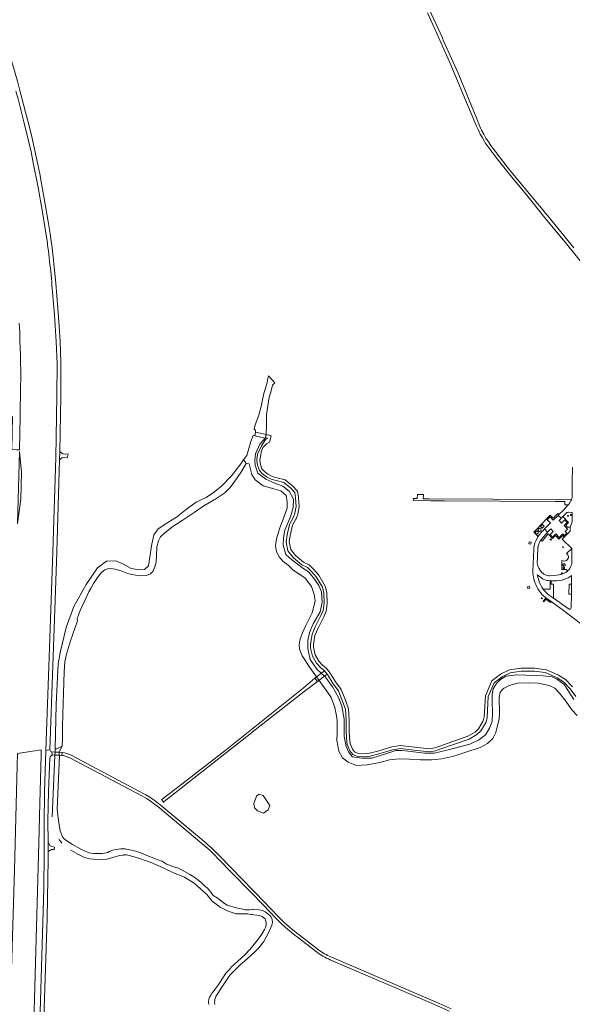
# Model space of a CAD drawing. Header units: metres. Extents: x 166325 to 190320, y 381923 to 404576.
# Tile 677 of 1056: x 173423 to 173974, y 390339 to 391321. Entities that reach past the tile are written whole.
import ezdxf

# ---------------------------------------------------------------- set-up
doc = ezdxf.new("R2010")
doc.units = ezdxf.units.M
for name, color, linetype, lineweight in [('B-WE-OG-WATER_BEEK-GV', 8, 'Continuous', 18), ('B-WE-OG-WATER_KANAAL-GV', 8, 'Continuous', 18), ('B-WE-OG-WATER_MEER-GV', 8, 'Continuous', 18), ('B-WE-VH-VERHARDING_ASFALT-GV', 8, 'Continuous', 18), ('B-WE-VH-VERHARDING_BETON-GV', 8, 'Continuous', 18), ('B-WE-VH-VERHARDING_BETONSTRAATSTEEN-GV', 8, 'Continuous', 18), ('B-WE-VH-VERHARDING_FUNDERING_ZAND-GV', 8, 'Continuous', 18), ('B-WE-VH-VERHARDING_HALFVERHARDING-GV', 8, 'Continuous', 18)]:
    doc.layers.add(name, color=color, linetype=linetype, lineweight=lineweight)

msp = doc.modelspace()

# ---------------------------------------------------------------- linework, layer by layer
at = {"layer": 'B-WE-OG-WATER_BEEK-GV', "flags": 128}
for points in [[(173671.442, 390944.456), (173673.276, 390949.464), (173674.758, 390956.526), (173677.148, 390958.825), (173670.679, 390965.682), (173670.265, 390962.974), (173669.596, 390959.056), (173665.971, 390946.659), (173663.637, 390935.239), (173661.201, 390926.707), (173657.564, 390916.867), (173656.546, 390912.675), (173657.903, 390911.64), (173657.903, 390909.897), (173657.838, 390909.604), (173668.338, 390907.287), (173668.403, 390907.58), (173668.766, 390915.567), (173668.664, 390927.141)], [(173648.618, 390878.3), (173647.481, 390879.935), (173646.033, 390882.017), (173643.12, 390878.213), (173633.869, 390866.178), (173623.836, 390855.81), (173616.082, 390849.386), (173608.776, 390844.612), (173598.725, 390839.876), (173588.975, 390832.864), (173579.023, 390824.956), (173570.337, 390819.586), (173560.785, 390813.234), (173556.444, 390807.283), (173554.024, 390796.432), (173552.544, 390785.19), (173551.052, 390776.455), (173547.215, 390772.722), (173542.288, 390772.317), (173533.835, 390773.616), (173526.04, 390778.077), (173518.513, 390781.303), (173509.138, 390780.959), (173500.245, 390774.314), (173488.898, 390757.859), (173476.789, 390736.019), (173469.074, 390714.828), (173463.484, 390691.501), (173460.901, 390678.819), (173459.156, 390638.252), (173458.12, 390593.897), (173459.839, 390594.153), (173465.003, 390596.763), (173465.402, 390604.465), (173465.476, 390616.001), (173465.775, 390628.649), (173466.173, 390649.813), (173467.12, 390670.777), (173467.767, 390680.786), (173469.261, 390688.305), (173473.244, 390701.7), (173480.216, 390721.668), (173479.944, 390723.588), (173481.48, 390728.197), (173482.967, 390731.822), (173484.88, 390736.297), (173487.473, 390741.914), (173491.639, 390750.371), (173493.522, 390753.797), (173496.114, 390758.889), (173500.837, 390765.864), (173504.571, 390770), (173507.503, 390772.376), (173510.126, 390773.58), (173513.151, 390773.796), (173517.935, 390773.086), (173524.447, 390771.111), (173529.663, 390769.012), (173534.231, 390767.839), (173542.927, 390766.451), (173549.176, 390766.682), (173552.973, 390768.395), (173555.704, 390771.08), (173557.463, 390775.339), (173558.898, 390780.2), (173559.176, 390786.404), (173559.547, 390795.478), (173560.982, 390801.218), (173563.111, 390805.153), (173567.417, 390809.412), (173575.379, 390815.523), (173584.639, 390821.542), (173596.536, 390829.69), (173606.258, 390836.171), (173618.203, 390843.162), (173627.23, 390848.995), (173632.323, 390854.226), (173636.674, 390859.735), (173643.248, 390869.365)]]:
    msp.add_lwpolyline(points, close=True, dxfattribs=at)
for points in [[(173975.492, 390643.085), (173965.697, 390657.986), (173959.237, 390662.987), (173953.714, 390665.905), (173944.961, 390666.739), (173918.182, 390667.885), (173907.658, 390666.426), (173902.239, 390663.3), (173898.384, 390659.132), (173894.841, 390653.818), (173894.007, 390648.191), (173894.007, 390640.584), (173894.112, 390630.477), (173893.799, 390621.307), (173891.402, 390614.743), (173887.339, 390608.074), (173880.774, 390602.968), (173871.5, 390598.8), (173847.43, 390592.236), (173836.176, 390589.578), (173826.798, 390589.578), (173804.135, 390592.392), (173797.726, 390592.236), (173784.441, 390588.015), (173773.813, 390584.733), (173764.278, 390584.577), (173754.744, 390585.984), (173750.836, 390590.36), (173748.179, 390596.299), (173746.46, 390606.459), (173746.46, 390623.496), (173744.115, 390636.625), (173740.521, 390645.221), (173734.581, 390655.85), (173727.704, 390665.384), (173726.598, 390666.391), (173723.364, 390669.337), (173718.951, 390673.355), (173712.387, 390683.046), (173710.198, 390694.143), (173710.198, 390702.115), (173711.761, 390709.93), (173715.513, 390718.526), (173722.233, 390730.561), (173724.422, 390740.096), (173723.796, 390750.411), (173721.139, 390756.82), (173716.763, 390763.072), (173710.98, 390770.105), (173703.634, 390775.107), (173693.943, 390782.453), (173688.16, 390787.611), (173685.503, 390796.989), (173685.816, 390804.179), (173687.222, 390811.994), (173692.849, 390825.279), (173695.35, 390834.657), (173695.819, 390842.785), (173691.286, 390850.912), (173685.034, 390855.914), (173677.063, 390858.727), (173668.31, 390862.635), (173660.026, 390868.731), (173657.369, 390876.702), (173657.056, 390881.547), (173657.97, 390887.883), (173662.137, 390897.559), (173667.561, 390903.735), (173668.338, 390907.287), (173657.838, 390909.604), (173657.054, 390906.037), (173655.679, 390906.343), (173653.268, 390900.41), (173649.288, 390886.268), (173646.033, 390882.017), (173647.481, 390879.935), (173648.618, 390878.3), (173651.429, 390878.109), (173654.087, 390867.324), (173657.681, 390862.166), (173665.653, 390856.227), (173676.125, 390853.257), (173683.158, 390851.069), (173688.316, 390846.38), (173689.567, 390839.971), (173689.567, 390833.876), (173686.284, 390825.436), (173682.221, 390814.338), (173678.782, 390803.397), (173677.667, 390796.359), (173678.678, 390790.233), (173681.32, 390785.287), (173685.31, 390780.791), (173690.312, 390777.194), (173695.117, 390772.473), (173707.425, 390764.212), (173713.748, 390755.781), (173716.53, 390747.773), (173717.289, 390741.787), (173716.193, 390735.886), (173714.422, 390729.563), (173707.594, 390716.328), (173704.643, 390709.752), (173702.367, 390703.767), (173701.356, 390697.529), (173701.608, 390693.398), (173704.559, 390686.569), (173712.146, 390674.935), (173718.848, 390665.759), (173721.406, 390662.257), (173723.106, 390659.93), (173729.007, 390651.668), (173733.222, 390645.092), (173737.1, 390635.229), (173738.786, 390627.052), (173739.207, 390622.246), (173739.46, 390609.938), (173739.039, 390602.351), (173741.062, 390591.729), (173744.687, 390585.069), (173750.167, 390580.685), (173758.765, 390577.398), (173769.303, 390578.156), (173781.864, 390580.517), (173791.475, 390583.046), (173801.001, 390584.226), (173811.37, 390583.72), (173822.498, 390583.046), (173833.71, 390583.046), (173843.658, 390583.973), (173855.629, 390586.839), (173866.673, 390590.464), (173881.931, 390595.354), (173889.434, 390599.485), (173894.492, 390604.29), (173897.443, 390610.444), (173899.298, 390617.188), (173900.815, 390623.595), (173901.321, 390630.002), (173900.815, 390645.261), (173901.911, 390650.488), (173905.114, 390654.028), (173910.931, 390657.148), (173919.362, 390659.424), (173929.899, 390659.93), (173940.269, 390659.34), (173950.638, 390657.316), (173956.286, 390654.619), (173961.091, 390649.56), (173967.414, 390641.552), (173973.315, 390632.869), (173978.795, 390627.253)], [(173617.146, 390339.156), (173616.884, 390341.402), (173617.146, 390343.115), (173617.294, 390344.084), (173618.383, 390347.309), (173620.786, 390351.285), (173623.628, 390355.539), (173628.835, 390363.664), (173632.252, 390368.345), (173636.084, 390372.622), (173642.367, 390378.338), (173649.943, 390385.033), (173656.78, 390391.366), (173661.156, 390395.874), (173666.006, 390401.961), (173670.107, 390409.18), (173673.232, 390416.023), (173674.094, 390418.455), (173674.794, 390420.864), (173674.59, 390423.891), (173673.371, 390426.351), (173672.113, 390428.066), (173670.235, 390429.603), (173667.36, 390431.525), (173664.795, 390432.894), (173661.142, 390433.526), (173655.766, 390433.814), (173655.203, 390433.834), (173651.884, 390433.475), (173648.969, 390433.539), (173647.223, 390433.725), (173645.1, 390434.372), (173638.58, 390435.435), (173629.569, 390438.225), (173626.822, 390439.864), (173622.324, 390443.469), (173618.704, 390446.248), (173617.259, 390446.743), (173617.146, 390446.835), (173615.699, 390448.007), (173613.342, 390451.051), (173609.838, 390455.165), (173607.823, 390456.9), (173606.609, 390457.94), (173603.249, 390461.199), (173596.491, 390466.373), (173592.518, 390468.947), (173584.845, 390473.099), (173579.361, 390475.672), (173577.05, 390476.169), (173573.228, 390477.735), (173568.993, 390479.187), (173566.921, 390480.539), (173564.73, 390481.976), (173563.096, 390482.353), (173558.189, 390484.534), (173547.743, 390488.524), (173545.078, 390489.697), (173538.551, 390492.041), (173532.135, 390493.462), (173527.756, 390494.288), (173523.417, 390494.342), (173519, 390493.767), (173515.325, 390493.012), (173512.077, 390491.595), (173510.594, 390490.747), (173509.029, 390490.249), (173504.875, 390489.61), (173500.027, 390489.61), (173496.674, 390489.65), (173493.869, 390489.973), (173491.9, 390490.489), (173487.868, 390492.053), (173483.476, 390494.183), (173475.24, 390498.74), (173468.625, 390502.892), (173466.881, 390504.449), (173465.481, 390506.242), (173463.106, 390512.3), (173461.251, 390522.763), (173459.877, 390534.055), (173462.191, 390587.35), (173462.178, 390587.653), (173462.046, 390590.641), (173462.033, 390590.942), (173465.003, 390596.763), (173459.839, 390594.153), (173458.12, 390593.897), (173458.027, 390591.104), (173458.009, 390590.817), (173457.817, 390587.825), (173457.797, 390587.519), (173455.006, 390526.398)], [(173473.62, 390493.024), (173480.525, 390488.916), (173487.258, 390485.735), (173492.637, 390484.328), (173503.215, 390483.359), (173509.634, 390483.998), (173517.739, 390486.463), (173522.038, 390487.58), (173526.211, 390488.199), (173526.315, 390488.239), (173529.143, 390488.306), (173531.835, 390487.886), (173539.317, 390485.87), (173552.787, 390481.123), (173565.675, 390475.443), (173576.048, 390470.541), (173586.989, 390466.237), (173596.706, 390460.259), (173609.23, 390448.784), (173614.678, 390442.353), (173622.75, 390436.377), (173629.968, 390432.547), (173638.259, 390429.677), (173641.707, 390429.686), (173647.785, 390429.608), (173650.235, 390429.442), (173653.526, 390429.049), (173654.213, 390428.963), (173654.911, 390428.83), (173655.865, 390428.681), (173659.325, 390428.31), (173661.977, 390427.861), (173664.56, 390427.034), (173666.15, 390425.732), (173667.643, 390424.514), (173667.994, 390423.281), (173668.384, 390421.21), (173668.406, 390418.943), (173668.057, 390416.615), (173666.932, 390413.904), (173663.474, 390408.427), (173658.325, 390401.26), (173652.207, 390394.195), (173647.595, 390389.14), (173639.778, 390382.079), (173634.02, 390376.875), (173631.808, 390374.283), (173628.695, 390370.716), (173628.638, 390370.734), (173625.258, 390365.811), (173621.438, 390359.601), (173617.313, 390354.148), (173617.146, 390353.928), (173614.778, 390350.808), (173613.187, 390348.719), (173612.055, 390346.551), (173611.396, 390344.637), (173611.073, 390341.785), (173611.454, 390339.361)]]:
    msp.add_lwpolyline(points, dxfattribs=at)
at = {"layer": 'B-WE-OG-WATER_BEEK-GV'}
msp.add_lwpolyline([(173461.708, 390504.271, 0.0250003), (173464.836, 390500.037)], format="xyb", dxfattribs=at)
at = {"layer": 'B-WE-OG-WATER_KANAAL-GV', "flags": 128}
msp.add_lwpolyline([(173434.626, 390249.97), (173441.872, 390500.027), (173442.723, 390539.486), (173444.042, 390588.175), (173444.076, 390592.924), (173420.54, 390589.448), (173420.157, 390577.473), (173417.307, 390473.596), (173411.321, 390274.686)], dxfattribs=at)
at = {"layer": 'B-WE-OG-WATER_MEER-GV', "flags": 128}
msp.add_lwpolyline([(173672.061, 390537.602), (173665.408, 390547.582), (173661.084, 390548.746), (173658.755, 390546.75), (173656.26, 390539.432), (173656.926, 390535.108), (173659.919, 390532.114), (173665.907, 390529.785), (173670.564, 390533.112)], close=True, dxfattribs=at)
at = {"layer": 'B-WE-VH-VERHARDING_ASFALT-GV', "flags": 128}
for points in [[(173448.98, 391131.103), (173444.388, 391157.593), (173442.615, 391166.986), (173440.685, 391176.347), (173434.663, 391203.917), (173431.691, 391216.318), (173428.528, 391228.672), (173422.925, 391250.095), (173421.767, 391254.027), (173420.302, 391259.503), (173410.658, 391292.217)], [(173427.181, 391217.42), (173431.482, 391199.902), (173433.923, 391188.982), (173436.247, 391178.036), (173441.001, 391153.524), (173445.375, 391128.941), (173449.447, 391103.922)], [(173455.424, 391049.178), (173457.266, 391026.594), (173458.997, 390999.948), (173459.316, 390992.724), (173459.804, 390984.553), (173459.878, 390978.282), (173459.753, 390945.75), (173458.533, 390884.22), (173455.803, 390790.281), (173451.802, 390675.69), (173449.057, 390602.158), (173448.819, 390592.509), (173450.126, 390592.704), (173452.74, 390593.094), (173455.703, 390677.311), (173457.803, 390732.66), (173459.731, 390790.38), (173462.513, 390881.949), (173462.689, 390890.381), (173463.843, 390945.531), (173463.825, 390979.293), (173462.986, 390999.965), (173462.039, 391015.325), (173460.774, 391032.729), (173458.613, 391058.053), (173456.087, 391084.093)], [(173415.59, 390925.336), (173414.767, 390892.197), (173419.318, 390892.09), (173422.401, 390892.005), (173423.17, 390924.93), (173423.601, 390954.951), (173423.651, 390962.858), (173423.381, 390986.77), (173422.88, 391000.245), (173422.635, 391009.211), (173422.13, 391018.167)], [(173973.957, 390874.782), (173973.802, 390859.591), (173973.599, 390845.962), (173973.569, 390844.722), (173973.38, 390843.496), (173973.034, 390842.305), (173972.539, 390841.168), (173971.901, 390840.104), (173971.886, 390840.083), (173970.289, 390837.805), (173969.824, 390837.281), (173964.761, 390831.575), (173960.555, 390827.476), (173960.423, 390827.347), (173959.753, 390826.694), (173959.857, 390826.591), (173962.678, 390823.807), (173963.239, 390824.351), (173964.415, 390825.491), (173968.454, 390829.408), (173969.059, 390829.698), (173969.716, 390829.839), (173970.085, 390829.849), (173973.715, 390829.723), (173973.657, 390820.56), (173973.536, 390819.634), (173973.435, 390819.246), (173971.665, 390814.976), (173971.74, 390810.874), (173965.864, 390805.076), (173963.729, 390802.969), (173973.471, 390793.525), (173973.379, 390778.474), (173972.824, 390776.889), (173972.121, 390775.364), (173971.277, 390773.913), (173970.298, 390772.548), (173969.193, 390771.284), (173969.152, 390771.241), (173968.679, 390770.857), (173967.317, 390769.892), (173965.868, 390769.062), (173964.347, 390768.375), (173963.382, 390768.026), (173962.396, 390767.734), (173960.764, 390767.385), (173958.385, 390767.059), (173951.403, 390766.351), (173950.367, 390766.411), (173949.099, 390766.63), (173947.868, 390767.004), (173946.693, 390767.528), (173945.592, 390768.193), (173944.826, 390768.794), (173943.592, 390769.922), (173942.472, 390771.163), (173941.475, 390772.505), (173940.612, 390773.936), (173939.889, 390775.443), (173939.876, 390775.473), (173939.4, 390776.73), (173939.077, 390778.036), (173938.911, 390779.373), (173939.084, 390784.237), (173939.637, 390794.567), (173939.678, 390794.982), (173939.926, 390796.453), (173940.331, 390797.889), (173940.886, 390799.274), (173941.587, 390800.591), (173942.424, 390801.826), (173949.232, 390810.119), (173946.198, 390813.209), (173945.706, 390812.71), (173944.372, 390811.357), (173942.756, 390809.579), (173941.191, 390807.626), (173939.755, 390805.577), (173938.523, 390803.361), (173937.433, 390801.072), (173936.538, 390798.852), (173935.981, 390796.62), (173935.581, 390794.356), (173935.412, 390792.938), (173935.084, 390785.827), (173934.504, 390771.087), (173934.513, 390769.11), (173934.681, 390767.141), (173935.008, 390765.192), (173935.491, 390763.275), (173935.82, 390762.25), (173936.543, 390759.951), (173937.418, 390757.704), (173938.44, 390755.521), (173939.604, 390753.411), (173940.906, 390751.382), (173942.339, 390749.444), (173943.898, 390747.605), (173944.407, 390747.055), (173947.388, 390744.456), (173952.678, 390740.716), (173965.191, 390731.868), (173981.964, 390719.074)], [(173970.677, 390733.114), (173967.443, 390735.46), (173955.006, 390744.275), (173951.255, 390746.933), (173949.58, 390748.174), (173948.005, 390749.541), (173946.539, 390751.024), (173945.191, 390752.615), (173944.788, 390753.142), (173943.477, 390755.18), (173942.303, 390757.299), (173941.271, 390759.492), (173940.387, 390761.747), (173939.653, 390764.056), (173939.073, 390766.409), (173938.863, 390767.477), (173942.973, 390764.373), (173944.213, 390763.545), (173945.534, 390762.855), (173946.922, 390762.31), (173948.36, 390761.916), (173949.832, 390761.679), (173950.012, 390761.661), (173951.791, 390761.469), (173952.675, 390761.374), (173953.3, 390761.344), (173955.916, 390761.319), (173958.528, 390761.454), (173961.127, 390761.748), (173963.703, 390762.2), (173964.561, 390762.409), (173966.368, 390762.968), (173968.122, 390763.679), (173969.81, 390764.535), (173971.419, 390765.53), (173972.938, 390766.658), (173973.133, 390766.448), (173973.052, 390758.036), (173972.957, 390748.151)], [(173972.957, 390748.151), (173972.826, 390734.489)], [(173452.742, 390593.094), (173452.74, 390593.094), (173450.126, 390592.704), (173448.819, 390592.509), (173448.818, 390592.509), (173447.472, 390550.924), (173446.933, 390520.324), (173447.204, 390490.19), (173446.867, 390454.729), (173440.931, 390264.822), (173439.277, 390211.916), (173432.803, 389966.302), (173431.765, 389929.879), (173429.93, 389870.185), (173428.961, 389830.973), (173426.509, 389752.125), (173426.316, 389745.924)], [(173443.102, 390211.892), (173443.881, 390235.513), (173450.146, 390425.41), (173451.042, 390484.251), (173451.019, 390491.161), (173451.107, 390491.687), (173451.103, 390500.98), (173450.93, 390501.396), (173450.671, 390522.195), (173451.348, 390551.241), (173452.601, 390584.898), (173453.192, 390586.181), (173454.899, 390587.941), (173454.77, 390590.958)], [(173464.915, 390590.516), (173464.815, 390587.548), (173465.465, 390587.505), (173466.288, 390587.328), (173472.612, 390585.109), (173544.392, 390547.256), (173549.286, 390544.399), (173553.647, 390541.508), (173556.237, 390539.642), (173560.33, 390536.41), (173604.417, 390499.798)], [(173546.985, 390548.97), (173473.878, 390587.746)], [(173606.324, 390501.916), (173564.389, 390536.925), (173559.446, 390540.863)], [(173619.699, 390485.574), (173667.076, 390436.76), (173670.309, 390433.429), (173680.158, 390423.143), (173684.24, 390419.287)], [(173681.866, 390425.658), (173671.564, 390436.293), (173667.392, 390440.587), (173621.751, 390487.579)], [(173699.311, 390406.656), (173718.835, 390391.649)], [(173720.648, 390393.831), (173701.483, 390408.613)], [(173732.474, 390383.921), (173833.954, 390340.163), (173839.273, 390337.869), (173849.698, 390333.374), (173851.388, 390332.645)], [(173853.191, 390334.949), (173841.192, 390340.301), (173835.85, 390342.683), (173733.116, 390386.794)]]:
    msp.add_lwpolyline(points, dxfattribs=at)
at = {"layer": 'B-WE-VH-VERHARDING_ASFALT-GV'}
for points in [[(173418.669, 391249.942, -0.0158007), (173427.181, 391217.42)], [(173456.087, 391084.093, 0.0169523), (173448.98, 391131.103)], [(173449.447, 391103.922, -0.0151061), (173455.424, 391049.178)], [(173972.826, 390734.489, -0.4017563), (173970.677, 390733.114)], [(173454.77, 390590.958, -0.2115511), (173452.742, 390593.094)], [(173473.878, 390587.746, 0.0824341), (173464.915, 390590.516)], [(173559.446, 390540.863, 0.0451106), (173546.985, 390548.97)], [(173621.751, 390487.579, 0.0269775), (173606.324, 390501.916)], [(173604.417, 390499.798, -0.0272696), (173619.699, 390485.574)], [(173701.483, 390408.613, -0.0382275), (173681.866, 390425.658)], [(173684.24, 390419.287, 0.0214128), (173699.311, 390406.656)], [(173733.116, 390386.794, -0.0705322), (173720.648, 390393.831)], [(173718.835, 390391.649, 0.0317715), (173725.127, 390387.49)], [(173725.127, 390387.49, 0.0344411), (173732.474, 390383.921)]]:
    msp.add_lwpolyline(points, format="xyb", dxfattribs=at)
at = {"layer": 'B-WE-VH-VERHARDING_ASFALT-GV', "flags": 128}
for points in [[(173424.461, 390869.73), (173422.361, 390890.29), (173420.361, 390818.33), (173423.921, 390843.01)], [(173464.915, 390590.516), (173462.046, 390590.641), (173458.009, 390590.817), (173454.77, 390590.958), (173454.899, 390587.941), (173457.817, 390587.825), (173462.178, 390587.653), (173464.815, 390587.548)]]:
    msp.add_lwpolyline(points, close=True, dxfattribs=at)
at = {"layer": 'B-WE-VH-VERHARDING_BETON-GV', "flags": 128}
for points in [[(173657.838, 390909.604), (173657.054, 390906.037), (173667.561, 390903.735), (173668.338, 390907.287)], [(173969.824, 390837.281), (173970.289, 390837.805), (173971.886, 390840.083), (173971.901, 390840.104), (173972.539, 390841.168), (173973.034, 390842.305), (173957.95, 390842.403), (173831.074, 390843.229), (173825.256, 390843.266), (173825.306, 390847.563), (173819.353, 390847.511), (173819.278, 390843.471), (173815.282, 390843.42), (173815.296, 390841.542), (173832.896, 390841.287), (173846.192, 390841.094), (173956.684, 390840.666), (173966.504, 390840.628), (173966.485, 390840.136), (173966.382, 390837.303)], [(173944.372, 390811.357), (173945.706, 390812.71), (173946.198, 390813.209), (173951.961, 390819.113), (173948.757, 390822.386), (173951.653, 390825.284), (173954.872, 390821.998), (173959.753, 390826.694), (173960.423, 390827.347), (173960.555, 390827.476), (173959.549, 390828.47), (173954.828, 390823.879), (173951.876, 390826.958), (173940.645, 390815.597), (173940.843, 390815.407), (173935.371, 390809.954), (173939.755, 390805.577), (173941.191, 390807.626), (173942.756, 390809.579)], [(173971.665, 390814.976), (173969.155, 390814.989), (173967.366, 390816.856), (173970.209, 390819.728), (173964.415, 390825.491), (173963.239, 390824.351), (173962.678, 390823.807), (173962.905, 390823.582), (173960.719, 390821.515), (173963.132, 390818.966), (173966.444, 390822.096), (173968.837, 390819.698), (173965.653, 390816.48), (173966.615, 390815.501), (173969.128, 390812.945), (173966.75, 390810.594), (173967.604, 390809.712), (173968.411, 390808.878), (173966.036, 390806.534), (173964.367, 390808.255), (173960.812, 390804.735), (173957.293, 390808.298), (173954.098, 390805.135), (173951.704, 390807.572), (173954.931, 390810.737), (173952.416, 390813.242), (173949.232, 390810.119), (173942.424, 390801.826), (173943.672, 390800.923), (173949.79, 390808.402), (173954.111, 390803.779), (173956.977, 390806.58), (173960.464, 390803.048), (173964.327, 390806.672), (173965.864, 390805.076), (173971.74, 390810.874)], [(173969.951, 390826.702), (173969.111, 390826.703), (173969.11, 390825.824), (173969.951, 390825.824)], [(173973.15, 390827.61), (173972.148, 390827.649), (173972.108, 390826.618), (173973.11, 390826.579)], [(173943.801, 390813.97), (173942.06, 390815.643), (173944.021, 390817.682), (173945.761, 390816.01)], [(173939.894, 390809.689), (173939.875, 390809.207), (173939.7, 390808.757), (173939.61, 390808.623), (173939.242, 390808.311), (173938.792, 390808.136), (173938.31, 390808.117), (173937.848, 390808.255), (173937.455, 390808.536), (173937.175, 390808.929), (173937.038, 390809.392), (173937.059, 390809.874), (173937.235, 390810.323), (173937.32, 390810.45), (173937.688, 390810.762), (173938.137, 390810.939), (173938.619, 390810.96), (173939.082, 390810.823), (173939.475, 390810.543), (173939.756, 390810.151)], [(173941.117, 390810.771), (173940.643, 390810.889), (173940.232, 390811.153), (173939.927, 390811.535), (173939.761, 390811.994), (173939.752, 390812.483), (173939.9, 390812.949), (173940.113, 390813.263), (173940.51, 390813.55), (173940.977, 390813.695), (173941.466, 390813.683), (173941.925, 390813.514), (173942.307, 390813.208), (173942.569, 390812.795), (173942.686, 390812.32), (173942.644, 390811.832), (173942.448, 390811.384), (173942.414, 390811.334), (173942.052, 390811.006), (173941.604, 390810.811)], [(173932.75, 390800.001), (173930.783, 390800.169), (173930.616, 390798.203), (173932.583, 390798.036)], [(173952.997, 390802.688), (173952.283, 390803.399), (173951.591, 390802.704), (173952.304, 390801.994)], [(173964.541, 390795.468), (173963.99, 390794.888), (173964.574, 390794.333), (173965.125, 390794.913)], [(173965.408, 390778.427), (173965.83, 390778.431), (173966.224, 390778.28), (173966.535, 390777.994), (173966.718, 390777.614), (173966.748, 390777.193), (173966.741, 390777.144), (173966.595, 390776.748), (173966.313, 390776.433), (173965.935, 390776.245), (173965.514, 390776.21), (173965.11, 390776.332), (173964.78, 390776.595), (173964.57, 390776.961), (173964.51, 390777.379), (173964.54, 390777.589), (173964.714, 390777.974), (173965.018, 390778.267)], [(173966.1, 390773.709), (173964.831, 390773.723), (173964.848, 390775.221), (173966.117, 390775.206)], [(173963.818, 390769.476), (173962.899, 390769.083), (173963.382, 390768.026), (173964.347, 390768.375)], [(173930.86, 390756.046), (173929.017, 390755.532), (173929.56, 390753.667), (173931.372, 390754.136)], [(173955.045, 390758.179), (173952.751, 390758.176), (173952.675, 390761.374), (173951.791, 390761.469), (173951.752, 390753.057), (173944.788, 390753.142), (173945.191, 390752.615), (173946.539, 390751.024), (173948.005, 390749.541), (173949.58, 390748.174), (173951.255, 390746.933), (173955.006, 390744.275), (173955.036, 390747.041)], [(173973.052, 390758.036), (173970.603, 390758.082), (173970.555, 390748.14), (173972.957, 390748.151)], [(173943.368, 390744.599), (173942.947, 390744.011), (173943.572, 390743.524), (173943.993, 390744.121)], [(173947.388, 390744.456), (173944.85, 390740.963), (173945.542, 390740.395), (173947.547, 390743.138), (173952.074, 390739.83), (173952.678, 390740.716)], [(173717.084, 390664.362), (173719.803, 390660.98), (173729.202, 390668.465), (173726.519, 390671.836)]]:
    msp.add_lwpolyline(points, close=True, dxfattribs=at)
for points in [[(173963.496, 390781.757), (173963.411, 390772.67), (173967.21, 390772.673), (173967.337, 390772.686), (173967.718, 390772.619), (173968.042, 390772.405), (173969.152, 390771.241), (173969.193, 390771.284), (173970.298, 390772.548), (173971.277, 390773.913), (173972.121, 390775.364), (173972.824, 390776.889), (173973.379, 390778.474), (173973.471, 390793.525)], [(173973.471, 390793.525), (173968.058, 390788.601)]]:
    msp.add_lwpolyline(points, dxfattribs=at)
at = {"layer": 'B-WE-VH-VERHARDING_BETON-GV'}
for points in [[(173970, 390785.958, -0.6256004), (173963.496, 390781.757)], [(173968.058, 390788.601, -0.1960596), (173970, 390785.958)]]:
    msp.add_lwpolyline(points, format="xyb", dxfattribs=at)
at = {"layer": 'B-WE-VH-VERHARDING_BETONSTRAATSTEEN-GV', "flags": 128}
msp.add_lwpolyline([(173471.05, 390887.989), (173468.195, 390887.825), (173465.796, 390888.106), (173464.563, 390888.728), (173462.689, 390890.381), (173462.513, 390881.949), (173464.718, 390883.999), (173465.65, 390884.271), (173470.078, 390884.105)], close=True, dxfattribs=at)
at = {"layer": 'B-WE-VH-VERHARDING_FUNDERING_ZAND-GV', "flags": 128}
msp.add_lwpolyline([(173973.895, 390655.839), (173966.981, 390663.297), (173960.235, 390667.437), (173953.292, 390670.588), (173947.681, 390672.888), (173936.46, 390674.356), (173922.753, 390674.44), (173911.076, 390672.846), (173902.208, 390668.467), (173893.516, 390661.813), (173887.13, 390646.983), (173885.981, 390625.82), (173885.089, 390621.815), (173880.345, 390613.953), (173876.938, 390610.649), (173869.583, 390606.519), (173840.81, 390596.431), (173836.701, 390595.033), (173831.018, 390594.122), (173822.418, 390594.928), (173813.534, 390596.023), (173802.485, 390597.302), (173793.923, 390596.03), (173779.92, 390591.81), (173771.682, 390589.74), (173766.155, 390589.179), (173760.392, 390589.521), (173756.695, 390590.913), (173754.637, 390593.687), (173752.379, 390599.219), (173751.634, 390604.96), (173751.38, 390612.604), (173751.284, 390622.636), (173750.504, 390634.059), (173746.898, 390644.218), (173743.345, 390653.194), (173737.911, 390660.532), (173731.995, 390669.772), (173731.551, 390670.331), (173728.866, 390673.705), (173728.233, 390674.5), (173726.767, 390675.642), (173724.665, 390677.281), (173721.168, 390681.295), (173717.535, 390687.652), (173715.693, 390695.226), (173715.673, 390695.307), (173715.636, 390698.107), (173717.2, 390707.141), (173720.245, 390714.33), (173725.916, 390725.534), (173728.251, 390731.195), (173729.444, 390738.951), (173728.851, 390749.703), (173727.491, 390756.124), (173720.929, 390767.129), (173715.731, 390772.959), (173711.363, 390777.338), (173705.815, 390780.063), (173697.892, 390786.629), (173692.936, 390792.792), (173691.338, 390800.184), (173692.27, 390806.648), (173694.67, 390816.918), (173698.098, 390822.773), (173698.368, 390823.336), (173700.039, 390828.021), (173701.275, 390835.283), (173700.858, 390844.514), (173699.84, 390850.685), (173695.259, 390855.847), (173687.581, 390862.239), (173679.154, 390864.245), (173674.412, 390865.565), (173670.316, 390867.637), (173666.909, 390870.303), (173664.318, 390873.145), (173662.706, 390877.505), (173662.166, 390881.801), (173662.693, 390885.151), (173663.669, 390889.788), (173665.256, 390894.182), (173668.978, 390897.843), (173671.724, 390899.491), (173673.334, 390905.99), (173670.649, 390907.084), (173670.584, 390906.791), (173668.631, 390907.222), (173667.918, 390903.964), (173669.733, 390903.566), (173669.669, 390903.273), (173667.865, 390902.385), (173663.968, 390896.029), (173659.979, 390887.818), (173659.146, 390881.776), (173659.772, 390876.788), (173661.707, 390871.556), (173664.862, 390868.096), (173668.699, 390865.093), (173673.322, 390862.754), (173678.404, 390861.34), (173686.202, 390859.483), (173693.166, 390853.686), (173697.021, 390849.342), (173697.869, 390844.201), (173698.264, 390835.469), (173697.125, 390828.782), (173695.542, 390824.344), (173691.749, 390817.601), (173689.319, 390807.204), (173688.292, 390800.078), (173690.154, 390791.465), (173695.744, 390784.513), (173704.174, 390777.527), (173709.592, 390774.866), (173713.548, 390770.9), (173718.499, 390765.346), (173724.659, 390755.015), (173725.868, 390749.307), (173726.431, 390739.098), (173725.341, 390732.006), (173723.187, 390726.785), (173717.522, 390715.594), (173714.438, 390708.311), (173712.636, 390698.067), (173712.678, 390694.923), (173712.78, 390694.507), (173714.721, 390686.529), (173718.711, 390679.548), (173722.593, 390675.092), (173726.108, 390672.353), (173726.519, 390671.836), (173729.202, 390668.465), (173729.551, 390668.026), (173735.439, 390658.829), (173740.7, 390651.724), (173744.089, 390643.164), (173747.539, 390633.444), (173748.285, 390622.519), (173748.38, 390612.54), (173748.64, 390604.717), (173749.454, 390598.446), (173752, 390592.207), (173754.813, 390588.416), (173759.76, 390586.553), (173766.218, 390586.17), (173772.202, 390586.777), (173780.719, 390588.917), (173794.58, 390593.095), (173802.534, 390594.276), (173813.178, 390593.044), (173822.094, 390591.945), (173831.116, 390591.1), (173837.426, 390592.111), (173841.776, 390593.591), (173870.823, 390603.775), (173878.747, 390608.224), (173882.713, 390612.07), (173887.911, 390620.685), (173888.963, 390625.41), (173890.097, 390646.289), (173895.961, 390659.907), (173903.799, 390665.907), (173911.966, 390669.94), (173922.948, 390671.439), (173936.255, 390671.357), (173946.905, 390669.964), (173952.103, 390667.833), (173958.825, 390664.782), (173965.061, 390660.955), (173971.607, 390653.895), (173977.545, 390646.259)], dxfattribs=at)
for points in [[(173719.803, 390660.98), (173717.084, 390664.362), (173705.56, 390654.453), (173627.34, 390592.125), (173589.126, 390562.568), (173584.254, 390558.799), (173564.827, 390543.865), (173564.195, 390543.512), (173566.324, 390540.72), (173566.419, 390540.652), (173566.852, 390541.447), (173653.803, 390609.883), (173654.663, 390610.56), (173706.271, 390651.168)], [(173451.103, 390500.98), (173451.107, 390491.687), (173454.318, 390493.653), (173457.029, 390493.651), (173457.249, 390496.087), (173453.067, 390497.307)]]:
    msp.add_lwpolyline(points, close=True, dxfattribs=at)
at = {"layer": 'B-WE-VH-VERHARDING_HALFVERHARDING-GV', "flags": 128}
for points in [[(173975.296, 391093.17), (173952.024, 391121.801), (173935.987, 391140.987), (173922.579, 391157.434), (173910.01, 391172.665), (173892.645, 391195.162), (173890.117, 391198.9), (173887.723, 391202.724), (173885.466, 391206.632), (173883.349, 391210.616), (173882.299, 391212.729), (173879.375, 391220.165), (173859.928, 391267.393), (173845.111, 391300.201), (173844.571, 391301.7), (173844.265, 391302.548), (173819.375, 391356.244)], [(173829.549, 391327.507), (173841.719, 391300.244), (173852.799, 391275.605), (173866.769, 391242.113), (173876.718, 391218.676), (173878.371, 391214.628), (173880.17, 391210.643), (173882.115, 391206.727), (173884.201, 391202.885), (173886.427, 391199.121), (173887.093, 391198.053), (173898.938, 391181.897), (173913.591, 391163.851), (173929.825, 391144.278), (173946.539, 391123.302), (173966.685, 391098.902), (173988.599, 391071.687)]]:
    msp.add_lwpolyline(points, dxfattribs=at)

doc.saveas('drawing.dxf')
